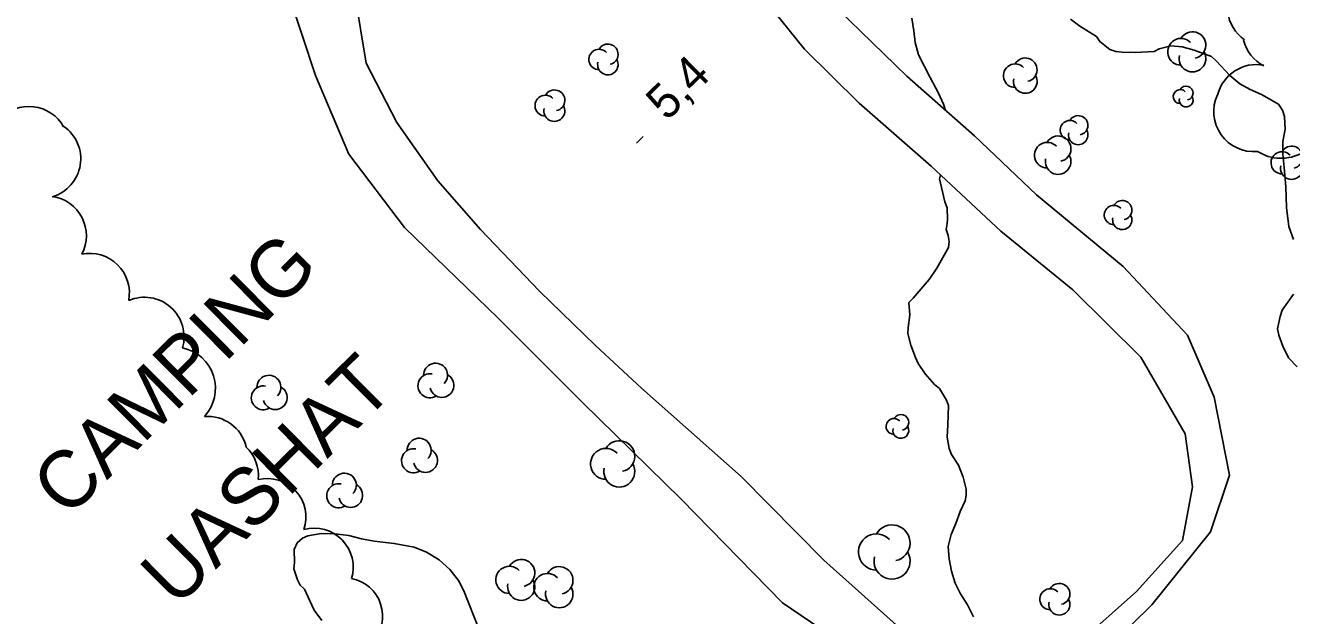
# Model space of a CAD drawing. Extents: x 381879 to 384696, y 5564785 to 5567594.
# Drawn here: x 382660.1 to 382770.9, y 5565651.8 to 5565703.4 of the extents above; entities that cross this region are included whole.
import ezdxf

# ---------------------------------------------------------------- set-up
doc = ezdxf.new("R2010")
doc.units = 0
for name, color, linetype in [('Niveau 19', 7, 'Continuous'), ('Niveau 2', 7, 'Continuous'), ('Niveau 3', 7, 'Continuous'), ('Niveau 31', 7, 'Continuous'), ('Niveau 44', 7, 'Continuous')]:
    doc.layers.add(name, color=color, linetype=linetype)

msp = doc.modelspace()

# ---------------------------------------------------------------- linework, layer by layer
at = {"layer": 'Niveau 19'}
for points in [[(382708.86, 5565670.42), (382701.46, 5565677.79), (382693.28, 5565685.74), (382688.4, 5565692.15), (382685.5, 5565699.03), (382683.11, 5565706.27), (382683.39, 5565712.8), (382685.67, 5565716.78), (382689.65, 5565719.39), (382696.58, 5565721.9), (382705.15, 5565724.67), (382712.61, 5565726.94), (382719.91, 5565729.5), (382725.98, 5565733.38), (382731.92, 5565739.23), (382738.84, 5565746.37), (382744.47, 5565753.33), (382748.62, 5565758.38), (382752.75, 5565763.48), (382754.42, 5565766.88), (382754.57, 5565768.82)], [(382755.2, 5565752.4), (382749.77, 5565748.11), (382744.53, 5565743.05), (382738.04, 5565736.9), (382730.84, 5565729.93), (382726.18, 5565725.44), (382724.78, 5565720.46), (382725.15, 5565714.4), (382727.42, 5565709.82), (382731.18, 5565704.83), (382737.22, 5565698.95), (382743.15, 5565693.75), (382748.57, 5565688.57)], [(382745.44, 5565685.41), (382739.34, 5565691.08), (382733.04, 5565696.61), (382728.27, 5565701.33), (382723.63, 5565707.09), (382720.7, 5565711.1), (382717.26, 5565715.1), (382714.9, 5565717.12), (382711.46, 5565719.21), (382707.78, 5565719.92), (382701.22, 5565718.64), (382695.97, 5565716.68), (382692.28, 5565715.01), (382689.69, 5565710.78), (382688.97, 5565705.97), (382689.92, 5565700.11), (382692.61, 5565694.9), (382696.19, 5565689.81), (382699.92, 5565685.55), (382705.08, 5565680.15), (382710, 5565675.42), (382714.02, 5565671.68)], [(382708.86, 5565670.42), (382717.48, 5565661.96), (382726.36, 5565652.91), (382732.98, 5565648.42), (382740.14, 5565643.96), (382746.89, 5565643.46), (382751.74, 5565645.95), (382758.66, 5565652.72), (382763.8, 5565659.11), (382765.46, 5565664.08), (382764.11, 5565670.9), (382761.79, 5565676.32), (382756.16, 5565682.33), (382748.57, 5565688.57)], [(382745.44, 5565685.41), (382751.76, 5565680.27), (382757.68, 5565674.4), (382761.58, 5565667.68), (382762.2, 5565663.04), (382761.33, 5565658.36), (382757.33, 5565653.9), (382752.52, 5565649.64), (382746.85, 5565647.15), (382742.25, 5565648.03), (382736.57, 5565650.71), (382729.95, 5565656.64), (382722.73, 5565663.95), (382714.02, 5565671.68)]]:
    msp.add_lwpolyline(points, dxfattribs=at)
at = {"layer": 'Niveau 2'}
for points in [[(382740.62, 5565695.96), (382740.43, 5565696.5), (382740, 5565697.46), (382739.26, 5565698.83), (382738.25, 5565700.84), (382737.94, 5565701.91), (382737.85, 5565702.93), (382737.65, 5565704.02)], [(382751.53, 5565703.95), (382752.37, 5565703.34), (382753.81, 5565702.42), (382754.1, 5565701.99), (382754.97, 5565701.29), (382755.51, 5565701.13), (382756.07, 5565701.07), (382757.2, 5565701.04), (382758.86, 5565701.12), (382759.31, 5565701.36), (382760.32, 5565701.62), (382761.31, 5565701.53), (382762.35, 5565701.22), (382763.89, 5565700.69), (382764.29, 5565700.29), (382765.49, 5565699.02), (382766.35, 5565698.29), (382767.25, 5565697.78), (382768.25, 5565697.35), (382769.73, 5565696.52), (382770.08, 5565696), (382770.27, 5565695.43), (382770.32, 5565694.32), (382770.12, 5565693.26), (382770.11, 5565692.14), (382770.24, 5565690.97), (382770.38, 5565689.28), (382770.44, 5565687.48), (382770.63, 5565685.82), (382771.05, 5565684.68)], [(382740.78, 5565686.43), (382740.74, 5565687.44), (382740.55, 5565687.98), (382740.07, 5565689.97), (382740.16, 5565690.32)], [(382743.07, 5565651.69), (382742.53, 5565652.73), (382741.93, 5565653.69), (382741.46, 5565654.63), (382741.14, 5565655.68), (382740.93, 5565656.74), (382740.85, 5565657.84), (382741.09, 5565658.89), (382741.52, 5565659.84), (382741.88, 5565660.9), (382742.32, 5565661.82), (382742.42, 5565662.32), (382742.41, 5565662.83), (382742.16, 5565663.88), (382741.73, 5565664.94), (382741.12, 5565665.88), (382740.92, 5565666.39), (382740.74, 5565667.39), (382740.81, 5565668.48), (382740.86, 5565670.15), (382740.7, 5565670.64), (382740.07, 5565671.64), (382739.64, 5565672.01), (382738.82, 5565672.93), (382738.21, 5565673.84), (382737.97, 5565674.35), (382737.58, 5565675.44), (382737.31, 5565676.47), (382737.34, 5565676.97), (382737.49, 5565678.09), (382737.41, 5565679.16), (382737.77, 5565679.55), (382739.18, 5565681.17), (382739.85, 5565682.16), (382740.88, 5565683.99), (382740.92, 5565684.5), (382740.85, 5565685.03), (382740.67, 5565685.55), (382740.74, 5565686.07), (382740.78, 5565686.43)], [(382771.05, 5565679.91), (382770.07, 5565678.5), (382769.87, 5565677.93), (382769.66, 5565676.87), (382769.78, 5565676.31), (382770.13, 5565675.35), (382770.6, 5565674.34), (382771.36, 5565673.53)], [(382686.06, 5565651.35), (382685.37, 5565652.25), (382685.17, 5565652.71), (382684.53, 5565654.11), (382684.15, 5565654.46), (382683.93, 5565654.92), (382683.6, 5565655.89), (382683.65, 5565656.43), (382683.63, 5565657.57), (382683.9, 5565658.14), (382684.35, 5565658.55), (382684.83, 5565658.75), (382686, 5565658.96), (382687.2, 5565658.94), (382688.4, 5565658.78), (382689.51, 5565658.5), (382690.64, 5565658.31), (382692.39, 5565658.1), (382694.12, 5565657.78), (382695.21, 5565657.34), (382696.31, 5565656.66), (382697.26, 5565655.81), (382698.01, 5565654.87), (382698.47, 5565653.95), (382698.85, 5565653), (382699.83, 5565650.48)]]:
    msp.add_lwpolyline(points, dxfattribs=at)
at = {"layer": 'Niveau 3'}
msp.add_line((382713.58, 5565693.1), (382714.15, 5565693.67), dxfattribs=at)
at = {"layer": 'Niveau 44'}
for centre, radius, start, end in [((382762.21, 5565701.67), 1.17, 282.2692, 149.7262), ((382710.3, 5565700.42), 0.895, 44.1153, 269.8039), ((382711.07, 5565700.87), 0.895, 282.2692, 149.7262), ((382761.21, 5565701.09), 1.17, 44.1153, 269.8039), ((382770.07, 5565702.98), 3.51, 194.2858, 242.7952), ((382711.07, 5565699.97), 0.895, 166.9368, 29.6212), ((382747.59, 5565699.52), 1.03, 282.2692, 149.7262), ((382762.21, 5565700.5), 1.17, 166.9368, 29.6212), ((382746.7, 5565699), 1.03, 44.1153, 269.8039), ((382747.59, 5565698.49), 1.03, 166.9368, 29.6212), ((382761.66, 5565697.48), 0.607, 282.2692, 149.7262), ((382705.61, 5565696.38), 0.915, 44.1153, 269.8039), ((382706.39, 5565696.84), 0.915, 282.2692, 149.7262), ((382761.14, 5565697.18), 0.607, 44.1153, 269.8039), ((382761.66, 5565696.87), 0.607, 166.9368, 29.6212), ((382706.39, 5565695.92), 0.915, 166.9368, 29.6212), ((382751.49, 5565694.24), 0.848, 44.1153, 269.8039), ((382752.22, 5565694.66), 0.848, 282.2692, 149.7262), ((382750.46, 5565692.61), 1.12, 282.2692, 149.7262), ((382752.22, 5565693.81), 0.848, 166.9368, 29.6212), ((382749.5, 5565692.05), 1.12, 44.1153, 269.8039), ((382770.89, 5565691.87), 0.969, 282.2692, 149.7262), ((382750.46, 5565691.49), 1.12, 166.9368, 29.6212), ((382770.05, 5565691.38), 0.969, 44.1153, 269.8039), ((382770.89, 5565690.9), 0.969, 166.9368, 29.6212), ((382756.07, 5565687.24), 0.842, 282.2692, 149.7262), ((382755.34, 5565686.82), 0.842, 44.1153, 269.8039), ((382756.07, 5565686.39), 0.842, 166.9368, 29.6212), ((382696, 5565672.81), 1.05, 315.9281, 181.6166), ((382681.42, 5565671.75), 1.05, 315.9281, 181.6166), ((382695.51, 5565671.89), 1.05, 78.7496, 301.4339), ((382696.55, 5565671.92), 1.05, 194.0819, 61.5389), ((382680.93, 5565670.83), 1.05, 78.7496, 301.4339), ((382681.97, 5565670.86), 1.05, 194.0819, 61.5389), ((382736.7, 5565668.68), 0.694, 282.2692, 149.7262), ((382736.1, 5565668.33), 0.694, 44.1153, 269.8039), ((382736.7, 5565667.98), 0.694, 166.9368, 29.6212), ((382694.56, 5565666.25), 1.05, 315.9281, 181.6166), ((382712.07, 5565665.73), 1.35, 282.2692, 149.7262), ((382694.07, 5565665.33), 1.05, 78.7496, 301.4339), ((382695.11, 5565665.36), 1.05, 194.0819, 61.5389), ((382710.91, 5565665.06), 1.35, 44.1153, 269.8039), ((382712.07, 5565664.38), 1.35, 166.9368, 29.6212), ((382688.02, 5565663.19), 1.05, 315.9281, 181.6166), ((382687.53, 5565662.27), 1.05, 78.7496, 301.4339), ((382688.57, 5565662.3), 1.05, 194.0819, 61.5389), ((382735.93, 5565658.14), 1.58, 282.2692, 149.7262), ((382734.57, 5565657.35), 1.58, 44.1153, 269.8039), ((382735.93, 5565656.56), 1.58, 166.9368, 29.6212), ((382702.46, 5565654.91), 1.19, 44.1153, 269.8039), ((382703.49, 5565655.51), 1.19, 282.2692, 149.7262), ((382706.82, 5565654.87), 1.2, 282.2692, 149.7262), ((382688.03, 5565651.76), 3.33, 317.196, 79.1767), ((382703.49, 5565654.31), 1.19, 166.9368, 29.6212), ((382705.79, 5565654.27), 1.2, 44.1153, 269.8039), ((382706.82, 5565653.67), 1.2, 166.9368, 29.6212), ((382749.78, 5565653.22), 0.922, 44.1153, 269.8039), ((382750.57, 5565653.68), 0.922, 282.2692, 149.7262), ((382750.57, 5565652.76), 0.922, 166.9368, 29.6212)]:
    msp.add_arc(centre, radius, start, end, dxfattribs=at)
for centre, major_axis, ratio, start_param, end_param in [((382768.78, 5565704.98), (0.33, -3.48), 0.999867, 3.890735, 5.569164), ((382767.81, 5565696.48), (-3.38, -0.9), 0.999941, 4.264445, 5.78411), ((382767.58, 5565695.87), (1.94, -2.92), 0.999985, 3.698005, 5.78845), ((382660.43, 5565692.84), (0.42, 3.45), 0.996487, 5.341006, 7.239062), ((382769.97, 5565695.67), (1.47, -3.6), 0.999752, 5.334347, 7.456602), ((382661.49, 5565691.73), (3.4, 0.68), 0.997279, 4.804749, 7.047374), ((382661.99, 5565685.01), (-1.84, 2.93), 0.99994, 3.66567, 5.583178), ((382665.75, 5565680), (-2.43, 2.47), 0.999985, 3.74434, 5.710969), ((382670.53, 5565676.16), (-2.48, 2.42), 0.999985, 3.632929, 5.893076), ((382673.14, 5565671.66), (3.43, 1.11), 0.999874, 5.217698, 7.341672), ((382676.05, 5565665.74), (2.56, 2.35), 0.998589, 5.776362, 7.192328), ((382677.11, 5565664.05), (-3.38, 0.27), 0.999994, 3.114235, 4.0484), ((382681.27, 5565660.39), (-3.24, 0.99), 0.999994, 3.114235, 5.244825), ((382685.38, 5565656.01), (2.45, 2.39), 0.999325, 5.219933, 7.346893)]:
    msp.add_ellipse(centre, major_axis=major_axis, ratio=ratio, start_param=start_param, end_param=end_param, dxfattribs=at)

# ---------------------------------------------------------------- texts
at = {"layer": 'Niveau 3'}
msp.add_text('5,4', height=3, rotation=44.7717, dxfattribs=at).set_placement((382716.24, 5565694.97))
at = {"layer": 'Niveau 31'}
for s, p in [('CAMPING', (382663.81, 5565660.2)), ('UASHAT', (382673.33, 5565652.38))]:
    msp.add_text(s, height=5, rotation=44.7717, dxfattribs=at).set_placement(p)

doc.saveas('drawing.dxf')
